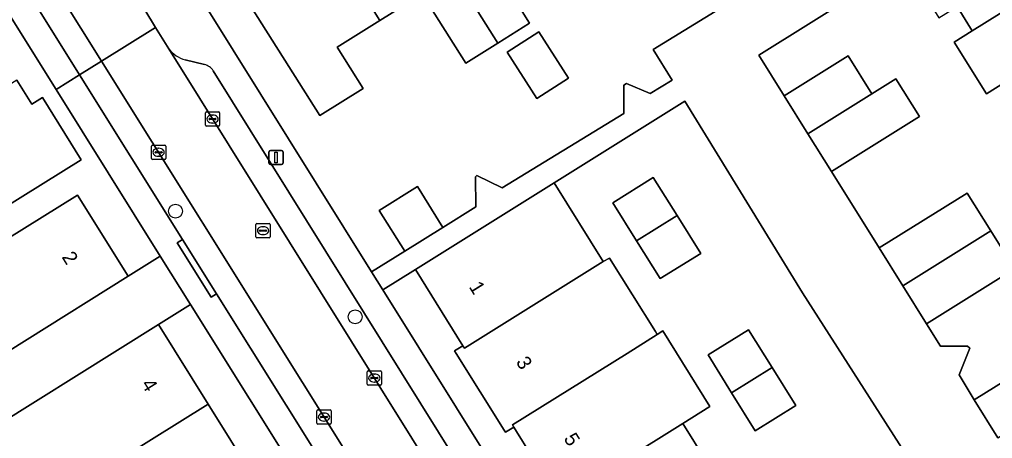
# Model space of a CAD drawing. Extents: x 159664 to 160323, y 385312 to 386115.
# Drawn here: x 159837.5 to 159905.9, y 385858.9 to 385888.3 of the extents above; entities that cross this region are included whole.
import ezdxf

# ---------------------------------------------------------------- set-up
doc = ezdxf.new("R2010")
doc.units = 0
for name, color, linetype in [('IMGEO_Boom', 7, 'Continuous'), ('IMGEO_Erf', 7, 'Continuous'), ('IMGEO_Kolk', 7, 'Continuous'), ('IMGEO_Lichtmast', 7, 'Continuous'), ('IMGEO_Pand', 7, 'Continuous'), ('IMGEO_Pand_nummerreeks', 7, 'Continuous'), ('IMGEO_Parkeervlak_open', 7, 'Continuous'), ('IMGEO_Rijbaan_lokaal_open', 7, 'Continuous'), ('IMGEO_Rioolput', 7, 'Continuous'), ('IMGEO_Voetpad_open', 7, 'Continuous')]:
    doc.layers.add(name, color=color, linetype=linetype)

msp = doc.modelspace()

# ---------------------------------------------------------------- linework, layer by layer
at = {"layer": 'IMGEO_Boom'}
for centre in [(159848.495, 385874.858), (159861.131, 385867.439)]:
    msp.add_circle(centre, 0.489, dxfattribs=at)
at = {"layer": 'IMGEO_Erf'}
for points in [[(159831.824, 385869.911), (159841.609, 385875.992), (159845.171, 385870.295), (159847.422, 385871.703), (159840.099, 385883.409), (159815.439, 385922.828)], [(159848.649, 385892.435), (159862.284, 385870.598), (159864.609, 385872.049), (159862.819, 385874.917), (159865.5, 385876.59), (159867.289, 385873.722), (159869.617, 385875.175), (159869.584, 385877.285), (159869.69, 385877.357), (159871.467, 385876.508), (159880.022, 385881.714), (159880.022, 385883.727), (159880.212, 385883.845), (159881.877, 385883.12), (159883.409, 385884.061), (159882.078, 385886.23), (159889.354, 385890.697)], [(159870.339, 385892.957), (159873.391, 385888.084), (159871.146, 385886.679), (159868.899, 385885.271), (159865.847, 385890.144), (159862.856, 385888.272), (159859.863, 385886.397), (159861.689, 385883.482), (159858.647, 385881.576), (159853.117, 385890.352)], [(159899.794, 385892.261), (159889.503, 385885.82), (159891.296, 385882.959), (159895.79, 385885.775), (159897.455, 385883.117), (159899.139, 385884.172), (159900.805, 385881.513), (159894.628, 385877.643), (159897.977, 385872.273), (159904.16, 385876.134), (159905.825, 385873.468), (159907.49, 385870.802), (159901.307, 385866.94), (159902.283, 385865.377), (159904.177, 385865.377), (159904.341, 385865.224), (159903.594, 385863.366), (159904.652, 385861.59), (159910.836, 385865.45)], [(159906.778, 385883.913), (159905.506, 385883.118), (159903.244, 385886.741), (159904.514, 385887.536), (159904.399, 385887.721), (159903.445, 385889.248)], [(159837.331, 385884.071), (159838.388, 385882.382), (159839.135, 385882.847), (159841.86, 385878.466), (159834.886, 385874.132)], [(159900.869, 385856.154), (159892.577, 385869.128), (159884.308, 385882.597), (159875.109, 385876.85), (159878.565, 385871.317), (159878.997, 385871.569), (159882.231, 385866.398), (159882.361, 385866.191), (159882.758, 385866.439), (159886.07, 385861.139), (159884.156, 385859.943), (159887.493, 385854.607)], [(159874.4, 385856.294), (159872.475, 385859.376), (159872.279, 385859.689), (159871.686, 385859.318), (159871.595, 385859.465), (159868.222, 385864.855), (159868.109, 385865.033), (159868.702, 385865.405), (159865.361, 385870.76), (159863.075, 385869.332), (159896.671, 385815.527)], [(159886.529, 385809.19), (159849.551, 385868.299), (159847.303, 385866.892), (159850.79, 385861.305), (159853.981, 385856.195)]]:
    msp.add_lwpolyline(points, dxfattribs=at)
for points in [[(159871.805, 385886.024), (159874.039, 385887.456), (159876.123, 385884.201), (159873.889, 385882.77)], [(159882.579, 385870.118), (159880.914, 385872.784), (159879.248, 385875.45), (159882.089, 385877.225), (159883.755, 385874.559), (159885.42, 385871.893)], [(159888.778, 385866.528), (159890.44, 385863.865), (159892.101, 385861.203), (159889.259, 385859.429), (159887.597, 385862.092), (159885.936, 385864.755)]]:
    msp.add_lwpolyline(points, close=True, dxfattribs=at)
at = {"layer": 'IMGEO_Kolk'}
for p, q in [((159850.597, 385880.911), (159850.597, 385881.763)), ((159850.672, 385881.837), (159851.524, 385881.837)), ((159851.085, 385881.617), (159851.11, 385881.617)), ((159851.598, 385881.763), (159851.598, 385880.911)), ((159851.524, 385880.837), (159850.672, 385880.837)), ((159850.856, 385881.331), (159850.856, 385881.343)), ((159851.294, 385881.294), (159850.896, 385881.294)), ((159850.899, 385881.38), (159851.297, 385881.38)), ((159851.108, 385881.057), (159851.083, 385881.057)), ((159851.34, 385881.343), (159851.34, 385881.331)), ((159846.805, 385878.572), (159846.805, 385879.424)), ((159846.88, 385879.498), (159847.732, 385879.498)), ((159847.806, 385879.424), (159847.806, 385878.572)), ((159847.064, 385878.992), (159847.064, 385879.004)), ((159847.502, 385878.955), (159847.104, 385878.955)), ((159847.107, 385879.041), (159847.505, 385879.041)), ((159847.316, 385878.718), (159847.291, 385878.718)), ((159847.293, 385879.278), (159847.318, 385879.278)), ((159847.548, 385879.004), (159847.548, 385878.992)), ((159847.732, 385878.498), (159846.88, 385878.498)), ((159862.05, 385863.633), (159862.902, 385863.633)), ((159861.975, 385862.707), (159861.975, 385863.559)), ((159862.234, 385863.127), (159862.234, 385863.139)), ((159862.672, 385863.09), (159862.274, 385863.09)), ((159862.277, 385863.176), (159862.675, 385863.176)), ((159862.463, 385863.413), (159862.488, 385863.413)), ((159862.718, 385863.139), (159862.718, 385863.127)), ((159862.976, 385863.559), (159862.976, 385862.707)), ((159862.902, 385862.633), (159862.05, 385862.633)), ((159862.486, 385862.853), (159862.461, 385862.853)), ((159858.508, 385860.892), (159859.36, 385860.892)), ((159858.433, 385859.966), (159858.433, 385860.818)), ((159858.692, 385860.386), (159858.692, 385860.398)), ((159859.13, 385860.349), (159858.732, 385860.349)), ((159858.735, 385860.435), (159859.133, 385860.435)), ((159858.921, 385860.672), (159858.946, 385860.672)), ((159859.176, 385860.398), (159859.176, 385860.386)), ((159859.434, 385860.818), (159859.434, 385859.966)), ((159859.36, 385859.892), (159858.508, 385859.892)), ((159858.944, 385860.112), (159858.919, 385860.112))]:
    msp.add_line(p, q, dxfattribs=at)
for points in [[(159850.597, 385880.911), (159850.597, 385881.763)], [(159850.672, 385881.837), (159851.524, 385881.837)], [(159851.598, 385881.763), (159851.598, 385880.911)], [(159851.524, 385880.837), (159850.672, 385880.837)], [(159846.805, 385878.572), (159846.805, 385879.424)], [(159846.88, 385879.498), (159847.732, 385879.498)], [(159847.806, 385879.424), (159847.806, 385878.572)], [(159847.732, 385878.498), (159846.88, 385878.498)], [(159862.05, 385863.633), (159862.902, 385863.633)], [(159861.975, 385862.707), (159861.975, 385863.559)], [(159862.976, 385863.559), (159862.976, 385862.707)], [(159862.902, 385862.633), (159862.05, 385862.633)], [(159858.508, 385860.892), (159859.36, 385860.892)], [(159858.433, 385859.966), (159858.433, 385860.818)], [(159859.434, 385860.818), (159859.434, 385859.966)], [(159859.36, 385859.892), (159858.508, 385859.892)]]:
    msp.add_lwpolyline(points, dxfattribs=at)
for centre, radius, start, end in [((159850.674, 385881.761), 0.0765, 91.55205, 178.44795), ((159850.674, 385881.761), 0.0765, 91.55205, 178.44795), ((159851.522, 385881.761), 0.0765, 1.55205, 88.44795), ((159851.522, 385881.761), 0.0765, 1.55205, 88.44795), ((159850.674, 385880.913), 0.0765, 181.55205, 268.44795), ((159850.674, 385880.913), 0.0765, 181.55205, 268.44795), ((159850.896, 385881.34), 0.0403, 85.87752, 175.75265), ((159850.893, 385881.33), 0.0366, 178.93798, 274.71019), ((159851.297, 385881.337), 0.043, 264.86636, 352.45326), ((159851.301, 385881.342), 0.0386, 1.73085, 96.63898), ((159851.522, 385880.913), 0.0765, 271.55205, 358.44795), ((159851.522, 385880.913), 0.0765, 271.55205, 358.44795), ((159846.882, 385879.422), 0.0765, 91.55205, 178.44795), ((159846.882, 385879.422), 0.0765, 91.55205, 178.44795), ((159847.73, 385879.422), 0.0765, 1.55205, 88.44795), ((159847.73, 385879.422), 0.0765, 1.55205, 88.44795), ((159847.104, 385879.001), 0.0403, 85.87752, 175.75265), ((159847.101, 385878.991), 0.0366, 178.93798, 274.71019), ((159847.505, 385878.998), 0.043, 264.86636, 352.45326), ((159847.509, 385879.003), 0.0386, 1.73085, 96.63898), ((159846.882, 385878.574), 0.0765, 181.55205, 268.44795), ((159846.882, 385878.574), 0.0765, 181.55205, 268.44795), ((159847.73, 385878.574), 0.0765, 271.55205, 358.44795), ((159847.73, 385878.574), 0.0765, 271.55205, 358.44795), ((159862.052, 385863.557), 0.0765, 91.55205, 178.44795), ((159862.052, 385863.557), 0.0765, 91.55205, 178.44795), ((159862.9, 385863.557), 0.0765, 1.55205, 88.44795), ((159862.9, 385863.557), 0.0765, 1.55205, 88.44795), ((159862.274, 385863.136), 0.0403, 85.87752, 175.75265), ((159862.271, 385863.126), 0.0366, 178.93798, 274.71019), ((159862.675, 385863.133), 0.043, 264.86636, 352.45326), ((159862.679, 385863.138), 0.0386, 1.73085, 96.63898), ((159862.052, 385862.709), 0.0765, 181.55205, 268.44795), ((159862.052, 385862.709), 0.0765, 181.55205, 268.44795), ((159862.9, 385862.709), 0.0765, 271.55205, 358.44795), ((159862.9, 385862.709), 0.0765, 271.55205, 358.44795), ((159858.51, 385860.816), 0.0765, 91.55205, 178.44795), ((159858.51, 385860.816), 0.0765, 91.55205, 178.44795), ((159859.358, 385860.816), 0.0765, 1.55205, 88.44795), ((159859.358, 385860.816), 0.0765, 1.55205, 88.44795), ((159858.732, 385860.395), 0.0403, 85.87752, 175.75265), ((159858.729, 385860.385), 0.0366, 178.93798, 274.71019), ((159859.133, 385860.392), 0.043, 264.86636, 352.45326), ((159859.137, 385860.397), 0.0386, 1.73085, 96.63898), ((159858.51, 385859.968), 0.0765, 181.55205, 268.44795), ((159858.51, 385859.968), 0.0765, 181.55205, 268.44795), ((159859.358, 385859.968), 0.0765, 271.55205, 358.44795), ((159859.358, 385859.968), 0.0765, 271.55205, 358.44795)]:
    msp.add_arc(centre, radius, start, end, dxfattribs=at)
for centre, major_axis, ratio, start_param, end_param in [((159851.084, 385881.337), (-0.387, 0.002), 0.722429, 4.712389, 7.853982), ((159851.109, 385881.337), (-0.39, 0.002), 0.717154, 1.570796, 4.712389), ((159847.292, 385878.998), (-0.387, 0.002), 0.722429, 4.712389, 7.853982), ((159847.317, 385878.998), (-0.39, 0.002), 0.717154, 1.570796, 4.712389), ((159862.462, 385863.133), (-0.387, 0.002), 0.722429, 4.712389, 7.853982), ((159862.487, 385863.133), (-0.39, 0.002), 0.717154, 1.570796, 4.712389), ((159858.92, 385860.392), (-0.387, 0.002), 0.722429, 4.712389, 7.853982), ((159858.945, 385860.392), (-0.39, 0.002), 0.717154, 1.570796, 4.712389)]:
    msp.add_ellipse(centre, major_axis=major_axis, ratio=ratio, start_param=start_param, end_param=end_param, dxfattribs=at)
at = {"layer": 'IMGEO_Lichtmast'}
for p, q in [((159855.067, 385878.233), (159855.067, 385879.033)), ((159855.067, 385879.033), (159855.067, 385878.233)), ((159855.167, 385879.133), (159855.957, 385879.133)), ((159855.957, 385879.133), (159855.167, 385879.133)), ((159856.057, 385879.033), (159856.057, 385878.233)), ((159856.057, 385878.233), (159856.057, 385879.033)), ((159855.957, 385878.133), (159855.167, 385878.133)), ((159855.167, 385878.133), (159855.957, 385878.133))]:
    msp.add_line(p, q, dxfattribs=at)
msp.add_lwpolyline([(159855.487, 385879.008), (159855.637, 385879.008), (159855.637, 385878.258), (159855.487, 385878.258), (159855.487, 385879.008)], dxfattribs=at)
for centre, start, end in [((159855.167, 385879.033), 90, 180), ((159855.167, 385879.033), 90, 180), ((159855.957, 385879.033), 0, 90), ((159855.957, 385879.033), 360, 90), ((159855.167, 385878.233), 180, 270), ((159855.167, 385878.233), 180, 270), ((159855.957, 385878.233), 270, 0), ((159855.957, 385878.233), 270, 0)]:
    msp.add_arc(centre, 0.1, start, end, dxfattribs=at)
at = {"layer": 'IMGEO_Pand'}
for points in [[(159869.407, 385901.202), (159869.161, 385901.055), (159868.222, 385901.297), (159866.729, 385900.359), (159866.508, 385899.404), (159864.086, 385897.883), (159871.146, 385886.679), (159873.391, 385888.084), (159870.339, 385892.957), (159873.395, 385894.872)], [(159912.565, 385892.575), (159911.022, 385895.051), (159911.725, 385895.491), (159909.819, 385898.535), (159909.101, 385898.086), (159899.794, 385892.261), (159902.173, 385888.453), (159903.445, 385889.248), (159904.399, 385887.721), (159904.514, 385887.536)], [(159862.856, 385888.272), (159865.847, 385890.144), (159868.899, 385885.271), (159871.146, 385886.679), (159864.086, 385897.883), (159862.264, 385896.739), (159861.083, 385897.023), (159858.396, 385895.35)], [(159858.396, 385895.35), (159854.319, 385892.812), (159855.08, 385891.589), (159853.117, 385890.352), (159858.647, 385881.576), (159861.689, 385883.482), (159859.863, 385886.397), (159862.856, 385888.272)], [(159915.797, 385887.408), (159914.358, 385889.704), (159915.062, 385890.143), (159913.398, 385892.808), (159912.694, 385892.368), (159912.565, 385892.575), (159904.514, 385887.536), (159903.244, 385886.741), (159905.506, 385883.118), (159906.778, 385883.913), (159907.857, 385882.188), (159915.91, 385887.228)], [(159871.805, 385886.024), (159873.889, 385882.77), (159876.123, 385884.201), (159874.039, 385887.456)], [(159895.79, 385885.775), (159891.296, 385882.959), (159892.962, 385880.301), (159897.455, 385883.117)], [(159900.805, 385881.513), (159899.139, 385884.172), (159897.455, 385883.117), (159892.962, 385880.301), (159894.628, 385877.643)], [(159841.86, 385878.466), (159839.135, 385882.847), (159838.388, 385882.382), (159837.331, 385884.071), (159826.242, 385877.144), (159827.614, 385874.963), (159832.457, 385877.992), (159834.886, 385874.132)], [(159878.565, 385871.317), (159875.109, 385876.85), (159865.361, 385870.76), (159868.702, 385865.405), (159868.814, 385865.225)], [(159882.089, 385877.225), (159879.248, 385875.45), (159880.914, 385872.784), (159883.755, 385874.559)], [(159845.171, 385870.295), (159841.609, 385875.992), (159831.824, 385869.911), (159833.718, 385866.896), (159829.246, 385864.088), (159830.938, 385861.394)], [(159864.609, 385872.049), (159867.289, 385873.722), (159865.5, 385876.59), (159862.819, 385874.917)], [(159904.16, 385876.134), (159897.977, 385872.273), (159899.642, 385869.606), (159905.825, 385873.468)], [(159885.42, 385871.893), (159883.755, 385874.559), (159880.914, 385872.784), (159882.579, 385870.118)], [(159907.49, 385870.802), (159905.825, 385873.468), (159899.642, 385869.606), (159901.307, 385866.94)], [(159882.361, 385866.191), (159882.231, 385866.398), (159878.997, 385871.569), (159878.565, 385871.317), (159868.814, 385865.225), (159868.702, 385865.405), (159868.109, 385865.033), (159868.222, 385864.855), (159871.595, 385859.465), (159871.686, 385859.318), (159872.279, 385859.689), (159872.188, 385859.835), (159880.24, 385864.866)], [(159850.79, 385861.305), (159847.303, 385866.892), (159833.052, 385857.999), (159834.728, 385855.299), (159835.365, 385855.695), (159839.214, 385858.084), (159841.006, 385855.199)], [(159884.156, 385859.943), (159886.07, 385861.139), (159882.758, 385866.439), (159882.361, 385866.191), (159880.24, 385864.866), (159872.188, 385859.835), (159872.279, 385859.689), (159872.475, 385859.376), (159874.4, 385856.294), (159875.384, 385854.72), (159875.5, 385854.534)], [(159888.778, 385866.528), (159885.936, 385864.755), (159887.597, 385862.092), (159890.44, 385863.865)], [(159910.836, 385865.45), (159904.652, 385861.59), (159906.316, 385858.923), (159912.501, 385862.783)], [(159889.259, 385859.429), (159892.101, 385861.203), (159890.44, 385863.865), (159887.597, 385862.092)], [(159853.981, 385856.195), (159850.79, 385861.305), (159841.006, 385855.199), (159840.12, 385854.646), (159843.42, 385849.358), (159845.99, 385850.962), (159854.092, 385856.018)], [(159887.493, 385854.607), (159884.156, 385859.943), (159875.5, 385854.534), (159875.384, 385854.72), (159874.79, 385854.349), (159874.907, 385854.164), (159878.241, 385848.827), (159878.358, 385848.637), (159879.545, 385849.379), (159879.427, 385849.568)]]:
    msp.add_lwpolyline(points, close=True, dxfattribs=at)
at = {"layer": 'IMGEO_Parkeervlak_open'}
for points in [[(159799.613, 385951.857), (159841.754, 385884.442), (159843.279, 385885.394), (159833.101, 385901.651)], [(159848.027, 385886.266), (159903.534, 385797.384)], [(159850.528, 385885.174), (159849.175, 385885.499)], [(159843.279, 385885.394), (159841.754, 385884.442), (159848.985, 385872.875), (159851.371, 385869.06), (159888.061, 385810.461), (159890.453, 385806.638), (159896.697, 385796.684)], [(159899.824, 385795.072), (159843.279, 385885.394)], [(159894.837, 385814.697), (159851.142, 385884.733)]]:
    msp.add_lwpolyline(points, dxfattribs=at)
for centre, radius, start, end in [((159849.744, 385887.593), 2.17, 217.70115, 254.80361), ((159850.258, 385884.151), 1.058, 33.38484, 75.24024)]:
    msp.add_arc(centre, radius, start, end, dxfattribs=at)
at = {"layer": 'IMGEO_Rijbaan_lokaal_open'}
msp.add_lwpolyline([(159837.407, 385903.15), (159836.858, 385903.992), (159833.101, 385901.651), (159843.279, 385885.394), (159847.097, 385887.778), (159846.34, 385889.002)], dxfattribs=at)
msp.add_lwpolyline([(159899.824, 385795.072), (159900.143, 385794.588), (159903.756, 385797.03), (159903.589, 385797.297), (159903.534, 385797.384), (159848.027, 385886.266), (159847.097, 385887.778), (159843.279, 385885.394)], close=True, dxfattribs=at)
at = {"layer": 'IMGEO_Rioolput'}
for p, q in [((159854.148, 385873.065), (159854.148, 385873.917)), ((159854.223, 385873.991), (159855.075, 385873.991)), ((159855.149, 385873.917), (159855.149, 385873.065)), ((159854.407, 385873.485), (159854.407, 385873.497)), ((159854.845, 385873.448), (159854.447, 385873.448)), ((159854.45, 385873.534), (159854.848, 385873.534)), ((159854.659, 385873.211), (159854.634, 385873.211)), ((159854.636, 385873.771), (159854.661, 385873.771)), ((159854.891, 385873.497), (159854.891, 385873.485)), ((159855.075, 385872.991), (159854.223, 385872.991))]:
    msp.add_line(p, q, dxfattribs=at)
for points in [[(159854.148, 385873.065), (159854.148, 385873.917)], [(159854.223, 385873.991), (159855.075, 385873.991)], [(159855.149, 385873.917), (159855.149, 385873.065)], [(159855.075, 385872.991), (159854.223, 385872.991)]]:
    msp.add_lwpolyline(points, dxfattribs=at)
for centre, radius, start, end in [((159854.225, 385873.915), 0.0765, 91.55205, 178.44795), ((159854.225, 385873.915), 0.0765, 91.55205, 178.44795), ((159855.073, 385873.915), 0.0765, 1.55205, 88.44795), ((159855.073, 385873.915), 0.0765, 1.55205, 88.44795), ((159854.447, 385873.494), 0.0403, 85.87752, 175.75265), ((159854.444, 385873.484), 0.0366, 178.93798, 274.71019), ((159854.848, 385873.491), 0.043, 264.86636, 352.45326), ((159854.852, 385873.496), 0.0386, 1.73085, 96.63898), ((159854.225, 385873.067), 0.0765, 181.55205, 268.44795), ((159854.225, 385873.067), 0.0765, 181.55205, 268.44795), ((159855.073, 385873.067), 0.0765, 271.55205, 358.44795), ((159855.073, 385873.067), 0.0765, 271.55205, 358.44795)]:
    msp.add_arc(centre, radius, start, end, dxfattribs=at)
for centre, major_axis, ratio, start_param, end_param in [((159854.635, 385873.491), (-0.387, 0.002), 0.722429, 4.712389, 7.853982), ((159854.66, 385873.491), (-0.39, 0.002), 0.717154, 1.570796, 4.712389)]:
    msp.add_ellipse(centre, major_axis=major_axis, ratio=ratio, start_param=start_param, end_param=end_param, dxfattribs=at)
at = {"layer": 'IMGEO_Voetpad_open'}
for points in [[(159799.513, 385955.383), (159798.855, 385956.375), (159795.686, 385954.403), (159814.677, 385924.046), (159815.439, 385922.828), (159840.099, 385883.409), (159841.754, 385884.442), (159799.613, 385951.857)], [(159906.316, 385858.923), (159904.652, 385861.59), (159903.594, 385863.366), (159904.341, 385865.224), (159904.177, 385865.377), (159902.283, 385865.377), (159901.307, 385866.94), (159899.642, 385869.606), (159897.977, 385872.273), (159894.628, 385877.643), (159892.962, 385880.301), (159891.296, 385882.959), (159889.503, 385885.82), (159899.794, 385892.261), (159909.101, 385898.086)], [(159898.799, 385812.12), (159896.671, 385815.527), (159863.075, 385869.332), (159862.284, 385870.598), (159848.649, 385892.435), (159846.837, 385895.337)], [(159889.354, 385890.697), (159882.078, 385886.23), (159883.409, 385884.061), (159881.877, 385883.12), (159880.212, 385883.845), (159880.022, 385883.727), (159880.022, 385881.714), (159871.467, 385876.508), (159869.69, 385877.357), (159869.584, 385877.285), (159869.617, 385875.175), (159867.289, 385873.722), (159864.609, 385872.049), (159862.284, 385870.598), (159863.075, 385869.332), (159865.361, 385870.76), (159875.109, 385876.85), (159884.308, 385882.597), (159892.577, 385869.128), (159900.869, 385856.154)], [(159846.34, 385889.002), (159847.097, 385887.778), (159848.027, 385886.266)], [(159849.175, 385885.499), (159850.528, 385885.174)], [(159896.697, 385796.684), (159890.453, 385806.638), (159890.068, 385806.4), (159887.687, 385810.222), (159888.061, 385810.461), (159851.371, 385869.06), (159850.996, 385868.828), (159848.612, 385872.639), (159848.985, 385872.875), (159841.754, 385884.442), (159840.099, 385883.409), (159847.422, 385871.703), (159849.551, 385868.299), (159886.529, 385809.19), (159888.651, 385805.797), (159900.143, 385787.427), (159902.371, 385788.394)], [(159851.142, 385884.733), (159894.837, 385814.697), (159895.226, 385814.941), (159897.616, 385811.117), (159897.236, 385810.871), (159903.388, 385801.008)], [(159833.052, 385857.999), (159847.303, 385866.892), (159849.551, 385868.299), (159847.422, 385871.703), (159845.171, 385870.295), (159830.938, 385861.394)]]:
    msp.add_lwpolyline(points, dxfattribs=at)
msp.add_lwpolyline([(159851.371, 385869.06), (159848.985, 385872.875), (159848.612, 385872.639), (159850.996, 385868.828)], close=True, dxfattribs=at)
for centre, radius, start, end in [((159849.744, 385887.593), 2.17, 217.70115, 254.80361), ((159850.258, 385884.151), 1.058, 33.38484, 75.24024)]:
    msp.add_arc(centre, radius, start, end, dxfattribs=at)

# ---------------------------------------------------------------- texts
at = {"layer": 'IMGEO_Pand_nummerreeks'}
for s, rotation, p in [('2', 302.05412, (159840.466, 385871.639)), ('1', 302.00521, (159869.094, 385869.544)), ('3', 302.00521, (159872.396, 385864.261)), ('4', 301.99948, (159846.053, 385862.699)), ('5', 302.00521, (159875.758, 385858.881))]:
    msp.add_text(s, height=1, rotation=rotation, dxfattribs=at).set_placement(p)

doc.saveas('drawing.dxf')
